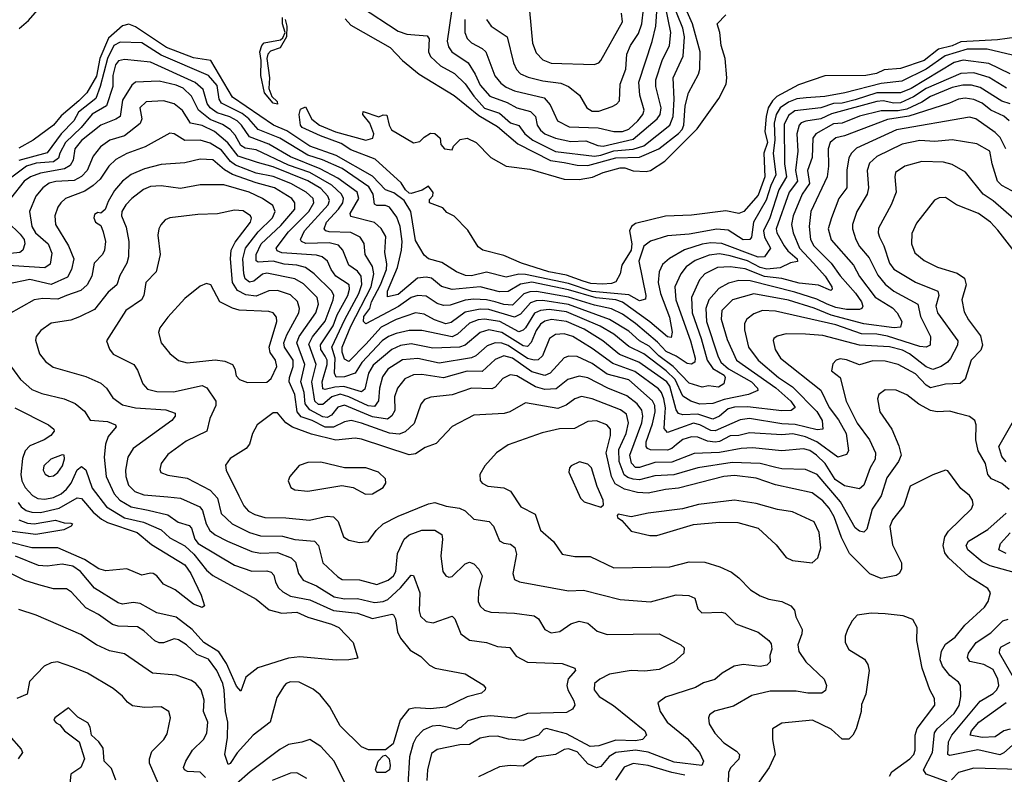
# Model space of a CAD drawing. Extents: x 1308313 to 1441400, y 959662 to 1036319.
# Tile 616 of 656: x 1396218 to 1400787, y 997364 to 1000864. Entities that reach past the tile are written whole.
import ezdxf

# ---------------------------------------------------------------- set-up
doc = ezdxf.new("R2010")
doc.units = 0

msp = doc.modelspace()

# ---------------------------------------------------------------- linework, layer by layer
at = {"layer": '0CON10XD'}
for points in [[(1397728.1, 1000868.1), (1397755, 1000838.7), (1397937.1, 1000735), (1397994.7, 1000674.7), (1398071.4, 1000611.4), (1398235, 1000513.2), (1398349.5, 1000419.5), (1398435, 1000369.3), (1398529, 1000289), (1398681.1, 1000211.1), (1398745, 1000202.2), (1398805, 1000189.2), (1398855, 1000187.7), (1398984, 1000224), (1399095, 1000227.4), (1399184.1, 1000265.9), (1399275, 1000337), (1399292, 1000355), (1399300.5, 1000375), (1399305.7, 1000464.3), (1399321.7, 1000525), (1399367.6, 1000612.4), (1399373.8, 1000635), (1399375.8, 1000715), (1399339.6, 1000845), (1399308.8, 1000915)], [(1397800.3, 1000925), (1397975, 1000811.2), (1398015, 1000797.6), (1398109.5, 1000789.5), (1398117.8, 1000775), (1398115.8, 1000715), (1398123.8, 1000693.8), (1398170.4, 1000650.4), (1398235.5, 1000615.5), (1398285, 1000567.1), (1398325, 1000509.1), (1398375, 1000454.5), (1398445, 1000430.7), (1398495, 1000386), (1398535, 1000374.3), (1398562.3, 1000335), (1398599.3, 1000305), (1398705, 1000252.3), (1398885, 1000231.8), (1398915, 1000235.4), (1398975, 1000255.9), (1399065.6, 1000264.4), (1399115, 1000279.6), (1399234.4, 1000375.6), (1399251, 1000415), (1399255.4, 1000495), (1399251, 1000595), (1399296.2, 1000695), (1399302.7, 1000785), (1399295.9, 1000825), (1399242.4, 1000955)], [(1398221.7, 1000901.7), (1398201.9, 1000765), (1398208.6, 1000738.6), (1398224.2, 1000715), (1398299.7, 1000665), (1398332.5, 1000612.5), (1398355, 1000560.3), (1398399.1, 1000509.1), (1398480.2, 1000480.2), (1398525, 1000456.3), (1398589.2, 1000439.2), (1398611, 1000415), (1398619.6, 1000375), (1398635, 1000351.8), (1398655.4, 1000335.4), (1398705, 1000314.2), (1398775, 1000299.2), (1398845, 1000301.8), (1398900.9, 1000280.9), (1398925, 1000278), (1399065, 1000310.3), (1399176.6, 1000405), (1399190.7, 1000425), (1399195.2, 1000455), (1399170.6, 1000555), (1399170.6, 1000585), (1399199.8, 1000675), (1399234, 1000745), (1399240, 1000805), (1399214.7, 1000925)], [(1398284.4, 1000865), (1398283.9, 1000805), (1398295, 1000777.9), (1398315, 1000757.2), (1398365, 1000731.2), (1398381.2, 1000715), (1398423.5, 1000603.5), (1398450.1, 1000570.1), (1398475, 1000551.6), (1398515, 1000534.8), (1398651.4, 1000501.4), (1398680, 1000470), (1398713.9, 1000395), (1398767.8, 1000367.8), (1398903, 1000363), (1398975, 1000346.3), (1399015, 1000345.5), (1399045, 1000356.2), (1399085.9, 1000395), (1399110.2, 1000425), (1399115.3, 1000445), (1399095.2, 1000515), (1399091, 1000575), (1399153.4, 1000763.4), (1399170.8, 1000835), (1399176.3, 1000923.7)], [(1398384.7, 1000865), (1398405.4, 1000835), (1398480, 1000785), (1398508.9, 1000665), (1398523, 1000633), (1398542.8, 1000612.8), (1398577.1, 1000597.1), (1398645, 1000580.4), (1398729.3, 1000569.3), (1398764.4, 1000555), (1398816.4, 1000515), (1398850, 1000455), (1398875, 1000439.7), (1398905, 1000440.7), (1398968.1, 1000461.9), (1398988.3, 1000471.8), (1399001.6, 1000488.4), (1399004.2, 1000565), (1399031, 1000635), (1399035.2, 1000705), (1399052.4, 1000745), (1399090.2, 1000799.8), (1399104.8, 1000845), (1399113.2, 1000913.2)], [(1396215.8, 1000824.2), (1396259.7, 1000860.3), (1396301.3, 1000908.7)], [(1397415, 1000472.9), (1397395, 1000477.1), (1397353.8, 1000525), (1397337.7, 1000605), (1397339.4, 1000675), (1397332.5, 1000715), (1397341.2, 1000745), (1397352.5, 1000757.5), (1397428.5, 1000771.5), (1397439.6, 1000780.4), (1397450, 1000805), (1397437.1, 1000845), (1397438, 1000875)], [(1400889.7, 1000789.7), (1400755, 1000771.2), (1400585, 1000761.8), (1400545, 1000742.9), (1400482.1, 1000727.9), (1400414.7, 1000675), (1400305, 1000638.3), (1400228.9, 1000631.1), (1400194.2, 1000615), (1400145, 1000605.7), (1399955, 1000603.5), (1399831.8, 1000561.8), (1399732.2, 1000507.8), (1399711.5, 1000488.5), (1399691.6, 1000455), (1399681.8, 1000415), (1399676.2, 1000345), (1399687.7, 1000295), (1399671.8, 1000245), (1399676, 1000135), (1399645, 1000049.8), (1399579.2, 999975), (1399555, 999965.3), (1399495, 999977.3), (1399335, 999956.9), (1399215, 999953.4), (1399075, 999919.7), (1399057.6, 999905), (1399048.1, 999885), (1399058.6, 999825), (1399056.1, 999795), (1399012.5, 999725), (1399004.3, 999685), (1398985, 999648), (1398965, 999640), (1398922.9, 999637.1), (1398868.8, 999641.2), (1398832.2, 999652.2), (1398755, 999678.6), (1398673.5, 999695), (1398546.9, 999735), (1398465, 999770), (1398366.7, 999795), (1398345, 999811.2), (1398297.5, 999887.5), (1398235, 999953.3), (1398200, 999970), (1398181.2, 999991.2), (1398120, 1000015), (1398119.5, 1000030.5), (1398135, 1000047.5), (1398137.3, 1000062.7), (1398115, 1000092.5), (1398085.7, 1000074.3), (1398035, 1000057.6), (1398025, 1000060), (1398007.9, 1000075), (1397987.9, 1000107.9), (1397867.1, 1000217.1), (1397755, 1000261.4), (1397709.8, 1000289.8), (1397614.4, 1000325), (1397528.6, 1000365), (1397520.9, 1000375), (1397515.6, 1000424.4), (1397521.2, 1000448.8), (1397545, 1000460), (1397573.2, 1000403.2), (1397610, 1000375), (1397684, 1000344), (1397825, 1000305.7), (1397856.7, 1000315), (1397861.2, 1000335), (1397843.3, 1000385), (1397811.2, 1000425), (1397811.7, 1000438.3), (1397885, 1000413.3), (1397905, 1000422.5), (1397921.7, 1000421.7), (1397932.5, 1000375), (1397944.1, 1000354.1), (1398045, 1000292.5), (1398075, 1000300), (1398095, 1000320), (1398125, 1000337.5), (1398145, 1000336.7), (1398170, 1000315), (1398172.5, 1000285), (1398190, 1000265), (1398225, 1000260), (1398231.7, 1000278.3), (1398261.7, 1000308.3), (1398295, 1000314.3), (1398335.8, 1000295), (1398404.4, 1000224.4), (1398475.5, 1000185.5), (1398585, 1000171.5), (1398744.3, 1000124.3), (1398815, 1000122.8), (1398876, 1000134), (1398925.3, 1000155.3), (1399005, 1000177.4), (1399026.8, 1000176.8), (1399065, 1000163.8), (1399125, 1000159.6), (1399144.8, 1000165.2), (1399211.1, 1000208.9), (1399361.3, 1000358.7), (1399461.7, 1000498.3), (1399496.8, 1000565), (1399500, 1000595), (1399491.6, 1000685), (1399473.2, 1000745), (1399466.5, 1000805), (1399454.6, 1000845), (1399495, 1000887.6)], [(1398583.5, 1000905), (1398597.2, 1000755), (1398615, 1000710.6), (1398645, 1000677.9), (1398685, 1000662.4), (1398883.6, 1000656.4), (1398905, 1000664.5), (1398915, 1000675.7), (1399015.9, 1000855), (1399010.8, 1000895)], [(1399045, 999588.1), (1398875, 999604), (1398765, 999640.1), (1398565, 999683), (1398535, 999684.6), (1398475, 999669.4), (1398385, 999693.2), (1398315, 999676.6), (1398287, 999677), (1398245.6, 999695), (1398177.8, 999737.8), (1398115.3, 999755.3), (1398095, 999772.5), (1398055, 999840.5), (1398033.2, 999975), (1398001.8, 1000025), (1397955, 1000061.3), (1397915.9, 1000075.9), (1397855, 1000139.2), (1397687.3, 1000235), (1397565, 1000277), (1397458.1, 1000348.1), (1397395.8, 1000375), (1397206.1, 1000505), (1397105.4, 1000675.4), (1397025, 1000688.1), (1396898.7, 1000735), (1396755, 1000831.6), (1396725, 1000843.8), (1396695, 1000836.5), (1396630.8, 1000779.2), (1396590.3, 1000685), (1396575, 1000602.5), (1396530.1, 1000525), (1396492.1, 1000487.9), (1396410.8, 1000419.2), (1396374.6, 1000375), (1396280, 1000305), (1396215, 1000268.4)], [(1397450.8, 1000865), (1397458.2, 1000835), (1397456.2, 1000785), (1397426.3, 1000733.7), (1397382, 1000718), (1397370.3, 1000705), (1397364.6, 1000685), (1397377.7, 1000595), (1397374.5, 1000544.5), (1397388.9, 1000508.9), (1397412.5, 1000485), (1397415, 1000472.9)], [(1400815, 1000613.3), (1400715, 1000660.6), (1400596.3, 1000676.3), (1400554.9, 1000665.1), (1400355, 1000545.8), (1400305, 1000525.1), (1400195, 1000525.1), (1400095, 1000492.4), (1400035, 1000477.8), (1399995, 1000475.1), (1399935, 1000455.1), (1399815, 1000442.2), (1399785, 1000420.6), (1399765, 1000378.1), (1399767.9, 1000195), (1399777.1, 1000135), (1399740.4, 1000075), (1399699.2, 999945), (1399669.9, 999885), (1399674.9, 999855), (1399702.5, 999805), (1399675.1, 999764.9), (1399645, 999762.9), (1399476.7, 999826.7), (1399425, 999829.3), (1399385, 999823.7), (1399303.1, 999796.9), (1399233.4, 999756.6), (1399201.5, 999728.5), (1399185, 999694), (1399180.2, 999645), (1399191.3, 999595), (1399234.1, 999485), (1399245.3, 999414.7), (1399240.5, 999389.5), (1399225, 999393.7), (1399142.2, 999462.2), (1399015, 999553.8), (1398984.2, 999564.2), (1398893.6, 999573.6), (1398765, 999610.7), (1398595, 999646.3), (1398542.5, 999637.5), (1398485, 999602.8), (1398445, 999601.5), (1398355, 999624.6), (1398225, 999612.6), (1398175, 999627), (1398129.6, 999665), (1398105, 999670.6), (1398064.7, 999665), (1397975, 999589.3), (1397925, 999579.5), (1397924.8, 999605), (1397971.3, 999715), (1397989.3, 999795), (1397993.2, 999835), (1397983, 999905), (1397969, 999949), (1397935, 999994.6), (1397915, 1000002.9), (1397875, 1000002.4), (1397865, 1000008.2), (1397859.1, 1000055), (1397838.9, 1000088.9), (1397715, 1000173.6), (1397623.6, 1000213.6), (1397555, 1000235.7), (1397425, 1000315.1), (1397325, 1000355.8), (1397281.9, 1000405), (1397249.8, 1000429.8), (1397155, 1000477.5), (1397143.9, 1000495), (1397135, 1000559.7), (1397095, 1000604.8), (1396875, 1000699.2), (1396785, 1000757.7), (1396685, 1000760.4), (1396655, 1000745.2), (1396625.3, 1000685), (1396591.3, 1000555), (1396571.9, 1000498.1), (1396491.4, 1000435), (1396469.9, 1000395), (1396411.2, 1000335), (1396345, 1000246.7), (1396215, 1000211.2)], [(1400825, 1000699.7), (1400707.1, 1000727.1), (1400615, 1000727), (1400513, 1000697), (1400425, 1000635.6), (1400311.4, 1000578.6), (1400215, 1000568.6), (1400046.7, 1000525), (1399955, 1000508.2), (1399867.9, 1000502.1), (1399825, 1000497.4), (1399785, 1000482.4), (1399747.4, 1000455), (1399728.4, 1000425), (1399719.4, 1000385), (1399722.4, 1000305), (1399714.7, 1000245), (1399727, 1000145), (1399703.3, 1000095), (1399682.6, 1000027.4), (1399623.3, 999925), (1399613.8, 999856.2), (1399606.4, 999845), (1399575, 999842.9), (1399505, 999888.4), (1399452.4, 999892.4), (1399325, 999870), (1399225, 999861.7), (1399145, 999836.6), (1399115, 999813.5), (1399091.9, 999745), (1399123.7, 999585), (1399122.2, 999567.8), (1399095, 999560.2), (1399045, 999588.1)], [(1400797.3, 1000547.3), (1400717, 1000597), (1400645, 1000618.3), (1400584.9, 1000615.1), (1400425, 1000546), (1400365, 1000507.2), (1400305, 1000479.2), (1400275, 1000477.6), (1400225, 1000487.4), (1400195.1, 1000484.9), (1399985, 1000427.1), (1399935, 1000404.6), (1399865.7, 1000394.3), (1399844, 1000386), (1399834.5, 1000375.5), (1399824.8, 1000335.2), (1399829.2, 1000255), (1399818.8, 1000165), (1399827.4, 1000115), (1399788.1, 1000065), (1399728.2, 999895), (1399731.4, 999875), (1399766, 999815), (1399782.7, 999792.7), (1399826.3, 999755), (1399827.9, 999742.1), (1399795, 999737.2), (1399746.8, 999713.2), (1399685, 999707.1), (1399655, 999714.5), (1399595, 999745.1), (1399515, 999769.2), (1399465, 999778.5), (1399417.7, 999772.3), (1399352.4, 999747.6), (1399311.5, 999718.5), (1399286.2, 999685), (1399258.9, 999625), (1399263.6, 999565), (1399331.3, 999375), (1399352, 999295), (1399351.5, 999275), (1399335, 999265.8), (1399315, 999270), (1399264.1, 999304.1), (1399217.9, 999325), (1399178.3, 999368.3), (1399075, 999455.7), (1399015, 999498.4), (1398965, 999522.7), (1398885, 999539.4), (1398765, 999577.3), (1398616.3, 999603.7), (1398585, 999602.6), (1398557.7, 999592.3), (1398505, 999540.3), (1398465, 999543.7), (1398425, 999556.3), (1398384.6, 999565.4), (1398325, 999568.6), (1398285, 999563.2), (1398215, 999539.8), (1398185, 999537.9), (1398155, 999547.4), (1398105, 999581.2), (1398065, 999585.2), (1398035, 999575.5), (1397976.6, 999533.4), (1397824, 999454), (1397814.3, 999464.3), (1397815, 999487.3), (1397843.3, 999525), (1397850.2, 999555), (1397892.9, 999635), (1397920.3, 999705), (1397922.5, 999732.5), (1397912.3, 999785), (1397917.9, 999857.9), (1397895.5, 999895.5), (1397864.2, 999924.2), (1397755, 999951.8), (1397751.6, 999965), (1397791.2, 1000035), (1397784.8, 1000065), (1397695, 1000129.4), (1397612, 1000172), (1397475, 1000228.2), (1397375, 1000287.1), (1397285, 1000320.5), (1397248.2, 1000375), (1397226.9, 1000395), (1397193.9, 1000413.9), (1397135, 1000432.4), (1397102.7, 1000455), (1397088.3, 1000475), (1397070.2, 1000540.2), (1397033.2, 1000573.2), (1396825, 1000666.8), (1396705, 1000680), (1396676.5, 1000673.5), (1396663, 1000655), (1396650.5, 1000605), (1396649.8, 1000555), (1396620.9, 1000465), (1396555, 1000426.2), (1396503.5, 1000365), (1396430.8, 1000295), (1396404.2, 1000245.8), (1396397.6, 1000222.4), (1396375.6, 1000204.4), (1396295, 1000199.5), (1396250.5, 1000185), (1396113.3, 1000085)], [(1400813.6, 1000473.6), (1400775, 1000486.9), (1400675, 1000550.5), (1400635, 1000561.2), (1400595, 1000561.1), (1400545, 1000549.6), (1400445, 1000507.8), (1400405, 1000481.4), (1400335, 1000449.7), (1400295, 1000442.3), (1400215, 1000441.9), (1400115, 1000416.2), (1400035, 1000384.9), (1399995, 1000381.1), (1399912.8, 1000335), (1399898.6, 1000315), (1399896.3, 1000225), (1399874.2, 1000165), (1399883.9, 1000105), (1399849.8, 1000055), (1399808, 999955), (1399799, 999915), (1399807.6, 999875), (1399837.4, 999805), (1399901.9, 999735), (1399955.1, 999675.1), (1399986.4, 999625), (1399988.5, 999615), (1399981.5, 999608.5), (1399925, 999633), (1399835, 999642), (1399755, 999664), (1399675, 999672.5), (1399585, 999708.5), (1399515, 999718.6), (1399455.8, 999714.2), (1399397.1, 999685), (1399372.8, 999657.2), (1399336.1, 999575), (1399338.8, 999505), (1399380.9, 999385), (1399407.8, 999285), (1399435, 999246.6), (1399486.8, 999215), (1399492.1, 999205), (1399485.3, 999175), (1399460.9, 999159.1), (1399415, 999165.2), (1399385, 999159.8), (1399325, 999178.7), (1399250, 999255), (1399183.8, 999305), (1399139.6, 999349.6), (1399094.8, 999375), (1399045, 999418.9), (1398955, 999473.2), (1398765, 999542.6), (1398645, 999561.3), (1398615, 999560.4), (1398588.7, 999551.3), (1398541.7, 999498.3), (1398515, 999484), (1398395, 999520.7), (1398355, 999521.9), (1398285, 999506.9), (1398219.7, 999460.3), (1398195, 999453.9), (1398142.6, 999472.6), (1398095, 999499.1), (1398055, 999504.3), (1397965, 999473.8), (1397895, 999437.7), (1397825, 999359.6), (1397745, 999279.3), (1397725, 999290), (1397715, 999321.4), (1397715.2, 999345.2), (1397755, 999443.2), (1397848.6, 999625), (1397861.4, 999685), (1397855, 999718.8), (1397820.8, 999775), (1397816, 999826), (1397797.7, 999855), (1397755, 999876.7), (1397655, 999880.7), (1397639.5, 999885), (1397631.1, 999895), (1397641.3, 999925), (1397697.3, 999985), (1397717.3, 1000015), (1397720.9, 1000035), (1397712.2, 1000055), (1397667.2, 1000097.2), (1397565, 1000155.8), (1397465, 1000189.9), (1397315, 1000261.1), (1397265, 1000268.9), (1397245, 1000280.5), (1397218.4, 1000328.4), (1397194.8, 1000355), (1397158.6, 1000378.6), (1397101.3, 1000401.3), (1397048.4, 1000445), (1397015, 1000509.1), (1396976.6, 1000546.6), (1396945, 1000561.4), (1396865, 1000578.5), (1396755, 1000575.3), (1396739, 1000561), (1396695, 1000490.4), (1396684.2, 1000415.8), (1396665, 1000402.3), (1396595, 1000375.6), (1396505, 1000303.6), (1396474, 1000265), (1396467, 1000213), (1396451.8, 1000188.2), (1396426.9, 1000173.1), (1396315, 1000153.1), (1396268.4, 1000135), (1396239.7, 1000115), (1396175.2, 1000034.8)], [(1397805.3, 999274.7), (1397775.3, 999224.7), (1397725, 999207.6), (1397686.4, 999206.4), (1397678.7, 999225), (1397682.5, 999295), (1397666.4, 999345), (1397726.4, 999473.6), (1397792.5, 999595), (1397806.6, 999636.6), (1397802.8, 999675), (1397785, 999697.4), (1397745, 999725.4), (1397718.4, 999795), (1397698.3, 999818.3), (1397655, 999829.9), (1397546.7, 999826.7), (1397526.2, 999835), (1397521.7, 999845), (1397539.1, 999885), (1397649, 1000005), (1397655.2, 1000025), (1397648.8, 1000045), (1397615, 1000081.5), (1397555, 1000116.6), (1397395, 1000181.1), (1397322, 1000202), (1397232, 1000232), (1397183.9, 1000293.9), (1397122.4, 1000345), (1397065, 1000373.3), (1397010.4, 1000385), (1396973.9, 1000443.9), (1396935, 1000474.1), (1396885, 1000487.6), (1396805, 1000483.8), (1396776.2, 1000455), (1396784.7, 1000405), (1396777.3, 1000382.7), (1396704.1, 1000325.9), (1396636.7, 1000305), (1396593.8, 1000275), (1396558.4, 1000231.6), (1396530.8, 1000165), (1396505, 1000136.5), (1396471.4, 1000118.6), (1396385.5, 1000114.5), (1396355, 1000106.7), (1396325.3, 1000085), (1396292.4, 1000045), (1396264.1, 999975), (1396275.2, 999905), (1396291, 999875), (1396350, 999825), (1396368, 999782), (1396359.1, 999730.9), (1396335, 999713.2), (1396115, 999727.1)], [(1400809.3, 1000395), (1400785, 1000416.3), (1400724.4, 1000444.4), (1400685, 1000477), (1400645, 1000493.8), (1400605, 1000499.8), (1400575, 1000495.2), (1400533.3, 1000476.7), (1400343.6, 1000416.4), (1400245, 1000401.2), (1400045, 1000325.5), (1400005, 1000316.5), (1399979.7, 1000295), (1399970.4, 1000265), (1399972, 1000185), (1399965.2, 1000134.8), (1399890, 999975), (1399881.3, 999905), (1399888.3, 999845), (1399903.3, 999815), (1399984.2, 999734.2), (1400025, 999675.9), (1400096.1, 999596.1), (1400124.8, 999555), (1400130.8, 999535), (1400125.6, 999524.4), (1400115, 999520.5), (1400055, 999519.4), (1400005, 999528.7), (1399965.4, 999545.4), (1399917.4, 999567.4), (1399815, 999600), (1399607.5, 999652.5), (1399555, 999654.8), (1399507.6, 999642.4), (1399462.5, 999617.5), (1399416.6, 999565), (1399402.7, 999525), (1399405.7, 999465), (1399457.5, 999305), (1399472.4, 999275), (1399507.2, 999245), (1399613.9, 999185), (1399642.2, 999155), (1399643.5, 999145), (1399600.8, 999125), (1399487, 999103), (1399435, 999083.7), (1399375, 999081), (1399331.8, 999095), (1399295, 999117.7), (1399260, 999195), (1399218.6, 999235), (1399115, 999314.1), (1399045, 999347.7), (1398975.6, 999405.6), (1398912.5, 999442.5), (1398755, 999508.6), (1398675, 999519.8), (1398635, 999516.1), (1398607.3, 999502.7), (1398565, 999434.8), (1398555, 999423.8), (1398535, 999416), (1398445.8, 999465), (1398375, 999475.1), (1398345, 999471.6), (1398305, 999457), (1398250.3, 999405), (1398225, 999393.8), (1398085, 999422.3), (1398025, 999423.3), (1397965, 999409.1), (1397929.2, 999395), (1397900.8, 999375), (1397805.3, 999274.7)], [(1400793.9, 1000265), (1400768.5, 1000318.5), (1400745, 1000341.6), (1400655.4, 1000405), (1400625, 1000412.7), (1400286.7, 1000353.3), (1400102, 1000268), (1400077.3, 1000245), (1400066.1, 1000223.9), (1400056.9, 1000166.9), (1400056.2, 1000083.8), (1400019.4, 1000035), (1399985.5, 999944.5), (1399970.3, 999895), (1399983.2, 999843.2), (1400086.8, 999725), (1400115, 999672.5), (1400187.2, 999577.2), (1400267.7, 999527.7), (1400290, 999505), (1400312, 999465), (1400305, 999437.8), (1400275.5, 999434.5), (1400135, 999453.3), (1399983.9, 999493.9), (1399905, 999525.6), (1399785, 999562.6), (1399625, 999592.4), (1399525.6, 999565), (1399476.7, 999515), (1399473.1, 999475), (1399501, 999381), (1399545, 999284.3), (1399726.5, 999156.5), (1399796.5, 999095), (1399816, 999065), (1399797.9, 999052.1), (1399755, 999049.4), (1399595, 999068.8), (1399535, 999067.4), (1399505, 999058.8), (1399465.1, 999024.9), (1399435, 999011.6), (1399365, 999035.1), (1399295, 999030.6), (1399275, 999038.2), (1399264.4, 999054.4), (1399235.3, 999165), (1399220.6, 999185), (1399090.5, 999275), (1399001.9, 999311.9), (1398923.8, 999375), (1398838.1, 999428.1), (1398755, 999463.9), (1398685.7, 999474.3), (1398654.6, 999465.3), (1398635, 999451.9), (1398615, 999422.7), (1398592.3, 999367.7), (1398575, 999347.9), (1398555, 999351.2), (1398455, 999412.6), (1398395, 999425.4), (1398355, 999414), (1398285.9, 999355), (1398259.2, 999345), (1398135, 999341), (1398035, 999360), (1397985, 999352.5), (1397945, 999334), (1397857.8, 999262.2), (1397837.1, 999225), (1397819.5, 999150.5), (1397805, 999138.4), (1397722.9, 999162.9), (1397680.1, 999159.9), (1397635, 999148.3), (1397625, 999152.2), (1397621.2, 999185), (1397645.3, 999265.3), (1397644.4, 999285), (1397635, 999303.9), (1397615, 999334.7), (1397614.5, 999355.5), (1397672.4, 999445), (1397691.6, 999495), (1397740.6, 999585), (1397748.8, 999615), (1397746.5, 999635), (1397685.4, 999675.4), (1397663.9, 999705), (1397645.8, 999745), (1397622.1, 999765), (1397595, 999772.8), (1397435, 999782.2), (1397412.6, 999792.6), (1397408.6, 999805), (1397465, 999879.8), (1397560.2, 999975), (1397583.7, 1000015), (1397579.4, 1000035), (1397547.2, 1000065), (1397475.9, 1000105), (1397395, 1000137.5), (1397315, 1000152.1), (1397218.9, 1000188.9), (1397196, 1000206), (1397155, 1000259.7), (1397101.4, 1000291.4), (1397055, 1000305.6), (1396985, 1000303.3), (1396935, 1000335.4), (1396915, 1000338.8), (1396800.5, 1000275), (1396716.1, 1000243.9), (1396665, 1000216.5), (1396631.8, 1000185), (1396591.7, 1000125), (1396558.9, 1000095), (1396520.4, 1000069.6), (1396431.5, 1000035), (1396408.5, 1000015), (1396395.7, 999994.3), (1396382, 999955), (1396384.7, 999915), (1396444.3, 999815), (1396468.8, 999755), (1396458.6, 999705), (1396439.3, 999670.7), (1396365, 999635.5), (1396265, 999658.7), (1396162.2, 999637.8)], [(1400845, 1000058.2), (1400774.9, 1000094.9), (1400755.2, 1000115), (1400730.2, 1000195), (1400720.7, 1000255), (1400659, 1000289), (1400545, 1000306.8), (1400465, 1000300), (1400395, 1000304.3), (1400312.5, 1000287.5), (1400195, 1000229.3), (1400161.2, 1000198.8), (1400150.3, 1000165), (1400157.4, 1000085), (1400151, 1000055), (1400103.4, 999975), (1400082.2, 999915), (1400082.2, 999895), (1400098.8, 999845), (1400115, 999811.8), (1400159.6, 999759.6), (1400199.5, 999679.5), (1400235, 999636.9), (1400275, 999604.8), (1400385.1, 999545.1), (1400398.2, 999488.2), (1400444.1, 999395), (1400443.3, 999355), (1400424.7, 999345.3), (1400395, 999347.8), (1400245, 999396.4), (1400195, 999405.3), (1400125, 999407.9), (1400005, 999448.3), (1399725, 999512.7), (1399664.5, 999515.5), (1399625, 999499.7), (1399592.1, 999475), (1399581.8, 999455), (1399580.8, 999425), (1399600, 999345), (1399644.7, 999285), (1399739.5, 999205), (1399805, 999161), (1399917.4, 999047.4), (1399941.6, 999005), (1399945.8, 998964.2), (1399918.6, 998961.4), (1399816.6, 998986.6), (1399755, 998990.2), (1399605, 999013.9), (1399561.9, 999008.1), (1399445, 998956.6), (1399425, 998959), (1399375, 998985.6), (1399345, 998992.3), (1399225, 998950), (1399208.7, 998968.7), (1399211.2, 999021.2), (1399214.3, 999064.3), (1399207.1, 999105), (1399196.3, 999135), (1399181.7, 999151.7), (1399072.4, 999232.4), (1398970.1, 999270.1), (1398875, 999339.5), (1398785, 999394), (1398745, 999406.8), (1398705, 999404.2), (1398676.1, 999385), (1398643.9, 999305), (1398623.9, 999286.1), (1398605, 999284.6), (1398575, 999292.7), (1398485, 999352.6), (1398455, 999363.6), (1398425, 999365.5), (1398387.9, 999352.1), (1398335, 999305.2), (1398314.1, 999295.9), (1398165, 999271.8), (1398065, 999292.3), (1397995, 999286.1), (1397927.1, 999242.9), (1397902.2, 999207.8), (1397888.5, 999155), (1397883.2, 999096.8), (1397865, 999070), (1397835, 999073.8), (1397745, 999115.5), (1397705, 999127.7), (1397666.5, 999115), (1397625, 999078.8), (1397605, 999080), (1397587.6, 999095), (1397573.4, 999185), (1397593.9, 999265), (1397560.6, 999359.4), (1397577.3, 999392.7), (1397635, 999465.3), (1397673.5, 999565), (1397675.5, 999585.5), (1397666.7, 999605), (1397585, 999686.2), (1397545, 999714.8), (1397505, 999726), (1397445, 999730.4), (1397395, 999744.4), (1397325, 999740.2), (1397315.3, 999745.3), (1397315.6, 999775), (1397339, 999825), (1397429.9, 999910.1), (1397494.3, 999985), (1397495.7, 1000015), (1397481.4, 1000035), (1397401.2, 1000085), (1397315, 1000107.1), (1397205, 1000147), (1397168.4, 1000168.4), (1397115, 1000213.9), (1397055, 1000218.1), (1396985, 1000199.7), (1396875, 1000192.4), (1396796.8, 1000173.2), (1396735, 1000146.5), (1396695, 1000114.7), (1396658.6, 1000071.4), (1396628.6, 1000021.4), (1396615, 999983.3), (1396595, 999967.5), (1396580.7, 999969.3), (1396565, 999960), (1396562.5, 999945), (1396570, 999925), (1396595, 999910), (1396605, 999880), (1396616.1, 999835), (1396612.5, 999795), (1396602.5, 999775), (1396564.1, 999735), (1396552.4, 999675), (1396531.8, 999635), (1396502.5, 999607.5), (1396435, 999584.2), (1396395, 999568.3), (1396325, 999571), (1396285, 999564.7), (1396165, 999497.5)], [(1400831.3, 999941.3), (1400735, 1000024.8), (1400688.7, 1000055), (1400606.8, 1000156.8), (1400545, 1000192.5), (1400505, 1000202.8), (1400405, 1000205.9), (1400325, 1000185.4), (1400282.1, 1000155), (1400278.8, 1000135), (1400285.3, 1000064.7), (1400262.1, 1000005), (1400203.4, 999896.6), (1400201.6, 999875), (1400207.8, 999855), (1400228.6, 999815), (1400254.3, 999735), (1400275, 999707.6), (1400375, 999646.8), (1400478, 999605), (1400482.9, 999585), (1400469.7, 999535), (1400477.1, 999505), (1400571.8, 999375), (1400569.5, 999355), (1400538, 999292), (1400523.9, 999275), (1400493.4, 999255), (1400455, 999241.7), (1400425, 999253.9), (1400347, 999315), (1400315, 999330.9), (1400255, 999346.1), (1400115, 999354.8), (1399945, 999398.9), (1399864.4, 999405.6), (1399775, 999406.9), (1399733.3, 999396.7), (1399717.5, 999385), (1399714.5, 999375.5), (1399723.1, 999335), (1399748.2, 999295), (1399935.2, 999145.2), (1399974.8, 999065), (1400018.4, 999008.4), (1400053.8, 998945), (1400063.8, 998865), (1400055, 998846.9), (1400015, 998834.5), (1399916.6, 998906.6), (1399865, 998929), (1399806.4, 998943.6), (1399755, 998938.6), (1399605, 998948.6), (1399555, 998935.5), (1399515, 998933.2), (1399465, 998907.8), (1399445, 998904.4), (1399409.6, 998909.6), (1399365, 998927.5), (1399335, 998929.2), (1399295, 998916.6), (1399265.6, 998894.4), (1399245, 998875.2), (1399225, 998867.2), (1399145, 998868.8), (1399130.9, 998875), (1399124.8, 998884.8), (1399125.7, 998905.7), (1399155, 998989.6), (1399166.6, 999045), (1399164.9, 999074.9), (1399155, 999096.2), (1399045, 999193.1), (1398945, 999219.5), (1398875, 999269.5), (1398805, 999301.3), (1398766.8, 999303.2), (1398745, 999295.3), (1398679.5, 999225), (1398655, 999214.5), (1398595, 999231.3), (1398505, 999293.8), (1398465.2, 999304.8), (1398425, 999288.3), (1398365, 999232.8), (1398295, 999234.1), (1398185, 999203.3), (1398085, 999218.8), (1398045, 999217.2), (1398005, 999198.1), (1397970.8, 999155), (1397958.1, 999115), (1397959.2, 999050.8), (1397945, 999027.5), (1397925, 999011.7), (1397855, 999021.8), (1397725, 999076.9), (1397695, 999067.1), (1397665, 999029.3), (1397645, 999018.4), (1397625, 999021.7), (1397564.5, 999054.5), (1397542.9, 999082.9), (1397539, 999135), (1397522.1, 999185), (1397542.1, 999265), (1397503.5, 999365), (1397514.5, 999395), (1397593, 999505), (1397604.1, 999545), (1397598, 999575), (1397535, 999639.8), (1397495, 999661.9), (1397365, 999688.8), (1397345, 999683.7), (1397305, 999651.3), (1397285, 999647.3), (1397265, 999662.9), (1397259, 999685)], [(1397259, 999685), (1397253.3, 999755), (1397265.7, 999805), (1397325, 999881), (1397391.6, 999945), (1397404.3, 999975), (1397393.1, 1000003.1), (1397344.6, 1000035), (1397282.3, 1000065), (1397165, 1000098.5), (1397055, 1000098), (1396965, 1000081.6), (1396874.2, 1000094.2), (1396825, 1000090), (1396793.4, 1000076.6), (1396739.2, 1000035), (1396710, 1000005), (1396692.9, 999975), (1396690.5, 999955), (1396712.4, 999902.4), (1396724.7, 999835.3), (1396723.4, 999765), (1396715.3, 999735), (1396682.2, 999677.8), (1396668.9, 999635), (1396629, 999601), (1396565, 999520.4), (1396495.6, 999485.6), (1396455, 999470.9), (1396365, 999457.1), (1396316.8, 999423.2), (1396294.6, 999395.4), (1396291.7, 999378.3), (1396310, 999315), (1396338.1, 999278.1), (1396372.8, 999252.8), (1396525, 999208.7), (1396595, 999177.7), (1396620.9, 999155), (1396650.5, 999110.5), (1396695, 999077.2), (1396755, 999063.7), (1396896.7, 999055), (1396938.9, 999038.9), (1396940, 999025), (1396924.5, 999005), (1396745, 998874.6), (1396720.3, 998835), (1396709.7, 998775), (1396711.1, 998745), (1396723.8, 998705), (1396752.5, 998675), (1396795, 998660.4), (1396905, 998650.7), (1396964.8, 998644.8), (1397054.1, 998604.1), (1397067, 998587), (1397083.1, 998525), (1397101.2, 998495), (1397125, 998474.8), (1397181.8, 998445), (1397295, 998396.8), (1397335, 998389.6), (1397415, 998392.7), (1397478.2, 998368.2), (1397498.5, 998348.5), (1397512.5, 998295), (1397533.8, 998265), (1397595, 998237.4), (1397677.3, 998187.3), (1397725, 998178.5), (1397785, 998180), (1397865, 998161.4), (1397905, 998165.2), (1397926.1, 998175), (1397985, 998228.4), (1398035, 998288.1), (1398045, 998285.8), (1398074.8, 998205), (1398072.6, 998122.6), (1398077.9, 998097.9), (1398105, 998072.1), (1398136.3, 998066.3), (1398225, 998098.1), (1398237.3, 998085), (1398264.5, 998015), (1398305, 997985.4), (1398385, 997974.5), (1398435, 997956.2), (1398492.7, 997952.7), (1398521.6, 997911.6), (1398575, 997883.5), (1398735, 997877.8), (1398795, 997856), (1398797.5, 997845), (1398763.3, 997806.7), (1398757.5, 997775), (1398761.2, 997755), (1398788.9, 997705), (1398793.6, 997685), (1398783.8, 997666.2), (1398755, 997651.1), (1398575, 997646.4), (1398515.9, 997624.1), (1398405, 997634.4), (1398360.1, 997629.9), (1398297.7, 997612.3), (1398265, 997581.6), (1398245, 997572.6), (1398165, 997590.2), (1398132.2, 997587.7), (1398090.9, 997569.1), (1398058.5, 997535), (1398043.9, 997506.1), (1398027.4, 997445), (1398019.5, 997315)], [(1400897.1, 999707.1), (1400757.8, 999887.8), (1400722.3, 999925), (1400667.5, 999965), (1400565.8, 1000005.8), (1400515, 1000038.9), (1400485, 1000037.5), (1400463.2, 1000026.8), (1400379.7, 999920.3), (1400357.7, 999872.3), (1400356.9, 999825), (1400372.5, 999782.5), (1400415, 999747.7), (1400476.8, 999716.8), (1400569.1, 999689.1), (1400602.9, 999665), (1400610.4, 999635), (1400590.7, 999565), (1400601.3, 999508.7), (1400621.4, 999471.4), (1400677.4, 999397.4), (1400686.7, 999355), (1400678.4, 999331.6), (1400632.7, 999285), (1400605, 999197.1), (1400582.5, 999177.5), (1400515, 999174.2), (1400445, 999156.9), (1400425, 999169.4), (1400375, 999221.6), (1400295, 999265.2), (1400235, 999280.9), (1400177.8, 999282.2), (1400115, 999263.7), (1400055, 999286.5), (1400025, 999291.1), (1400007.5, 999285), (1399992, 999268), (1399985.5, 999235), (1400025.5, 999205), (1400053.6, 999095), (1400105, 998993.1), (1400161.7, 998915), (1400188.9, 998855), (1400187.9, 998825), (1400164.8, 998785.2), (1400146, 998734)], [(1400146, 998734), (1400134.8, 998705.2), (1400115, 998687.7), (1400045, 998702.4), (1400001.5, 998731.5), (1399955.2, 998805), (1399915.8, 998845), (1399885, 998865.2), (1399855, 998873), (1399755, 998864.8), (1399618.3, 998878.3), (1399565.6, 998875.6), (1399465, 998856.5), (1399348.7, 998851.3), (1399245, 998811.9), (1399165, 998810.5), (1399095, 998787.6), (1399075, 998787.8), (1399057.1, 998807.1), (1399049.2, 998845), (1399105.9, 998995), (1399110.1, 999025), (1399105, 999052.5), (1399083.1, 999083.1), (1399035, 999119.6), (1398947.7, 999155), (1398855, 999202.4), (1398815, 999210.2), (1398762.2, 999195), (1398707.5, 999152.5), (1398655, 999149.2), (1398611.5, 999161.5), (1398525, 999212.6), (1398493.8, 999216.2), (1398459.4, 999200.6), (1398425, 999159.6), (1398408.6, 999151.4), (1398315, 999154.8), (1398225, 999124.7), (1398126.6, 999113.4), (1398097.4, 999102.6), (1398079.9, 999080.1), (1398048.8, 998991.2), (1398007.5, 998952.5), (1397978.8, 998941.2), (1397935, 998946.6), (1397805, 998993.2), (1397755.6, 999004.4), (1397725, 998999.2), (1397675, 998974.4), (1397635, 998973.5), (1397575, 999005.4), (1397525, 999021.9), (1397506, 999045), (1397495.1, 999125.1), (1397468.8, 999185), (1397469.9, 999205), (1397487.4, 999255), (1397487.1, 999285), (1397446.9, 999345), (1397443.4, 999365), (1397457.2, 999402.8), (1397513.9, 999505), (1397517.2, 999525), (1397507.3, 999557.3), (1397475, 999588.7), (1397415, 999608), (1397375, 999607), (1397315, 999582.2), (1397268.1, 999588.1), (1397228.8, 999608.8), (1397206.4, 999645), (1397197, 999755), (1397199.3, 999795), (1397217.9, 999832.1), (1397290, 999925), (1397293.8, 999943.8), (1397288.5, 999955), (1397255, 999977.1), (1397215, 999980.5), (1397136.7, 999963.3), (1397045, 999960.4), (1396915.4, 999944.6), (1396893.9, 999936.1), (1396873.3, 999913.3), (1396863.3, 999895), (1396859.4, 999865), (1396870, 999775), (1396850.9, 999695), (1396803.1, 999645), (1396793.9, 999585), (1396783.8, 999565), (1396711.5, 999515), (1396620.6, 999375), (1396635.4, 999335.4), (1396652.6, 999312.6), (1396748.1, 999265), (1396765, 999238), (1396789.1, 999175), (1396810.9, 999150.9), (1396855, 999139.7), (1396931.5, 999138.5), (1397065, 999167.5), (1397086.7, 999156.7), (1397129.1, 999095), (1397129.1, 999075), (1397100.5, 999015), (1397086.5, 998955), (1396990.8, 998909.1), (1396905, 998847.5), (1396874.5, 998805), (1396868.1, 998778.1), (1396873.6, 998763.6), (1396905, 998751.8), (1396995, 998737.6), (1397101.7, 998681.7), (1397136.7, 998645), (1397153.5, 998573.5), (1397204.6, 998525), (1397284.8, 998484.8), (1397335, 998470), (1397437.9, 998467.9), (1397495, 998452.5), (1397585.6, 998445), (1397604.7, 998425), (1397625, 998344.5), (1397695, 998279.5), (1397715, 998267.7), (1397795.2, 998265.2), (1397875, 998244.7), (1397927.7, 998265), (1397952.4, 998285), (1397963.5, 998305), (1397971.8, 998388.2), (1398001.8, 998455), (1398024.8, 998475.2), (1398085, 998497.1), (1398145, 998496), (1398176.6, 998476.6), (1398179.6, 998455), (1398172.2, 998375), (1398181.1, 998305), (1398195, 998284.2), (1398208.8, 998278.8), (1398225, 998281.9), (1398285, 998339.4), (1398305, 998348.1), (1398325, 998339.4), (1398348.9, 998315), (1398363.6, 998285), (1398347.4, 998215), (1398345.3, 998165), (1398355, 998143.1), (1398375, 998124.6), (1398405, 998115.4), (1398515, 998112), (1398605, 998098.5), (1398625.3, 998085.3), (1398655.7, 998035), (1398685, 998020.5), (1398725, 998025.5), (1398775, 998061.5), (1398815, 998074.6), (1398854.2, 998064.2), (1398897.1, 998027.1), (1398945, 998011.9), (1399185, 998015.6), (1399286.2, 997965), (1399301.2, 997951.2), (1399300, 997925), (1399254, 997884), (1399185, 997850.4), (1399117.6, 997842.4), (1399055, 997845.7), (1398955, 997828), (1398909.6, 997805), (1398885.5, 997785), (1398884.4, 997755), (1398906.4, 997725), (1398973.3, 997683.3), (1399119.1, 997565), (1399127.5, 997545), (1399108.6, 997525), (1399075, 997518.6), (1398985, 997522.1), (1398905, 997495.7), (1398865, 997492.8), (1398755, 997551.2), (1398663.4, 997576.6), (1398648.5, 997571.5), (1398625, 997544.6), (1398555, 997520.5), (1398486.1, 997526.1), (1398435, 997540), (1398395, 997539.7), (1398355, 997531.2), (1398305, 997501.3), (1398260.1, 997499.9), (1398155, 997478.2), (1398129.5, 997460.5), (1398110, 997385), (1398108.2, 997335)], [(1396163.3, 999925), (1396220.1, 999870.1), (1396238.4, 999845), (1396242.7, 999825), (1396233.5, 999795), (1396218.8, 999785), (1396175, 999780.5)], [(1397275, 999181.5), (1397365, 999183.1), (1397385, 999200), (1397411.6, 999255), (1397405.4, 999284.6), (1397381.2, 999321.2), (1397375.6, 999345), (1397411, 999465), (1397410.3, 999485), (1397394.7, 999504.7), (1397375, 999510.6), (1397237, 999517), (1397206.1, 999526.1), (1397146.3, 999556.3), (1397105, 999633.8), (1397085, 999640), (1397055, 999628), (1396985, 999570.6), (1396905.2, 999484.8), (1396868.9, 999435), (1396862.6, 999412.6), (1396874.5, 999365), (1396915.3, 999315.3), (1396955, 999283.3), (1396995, 999273.1), (1397125, 999286.3), (1397170.7, 999280.7), (1397205.6, 999265), (1397216.5, 999245), (1397222.7, 999212.7), (1397238, 999195), (1397275, 999181.5)], [(1396163.4, 999275), (1396222.1, 999195), (1396275, 999148.7), (1396320.8, 999130.9), (1396425, 999105.4), (1396475, 999084.6), (1396518.3, 999048.3), (1396545, 999006.5), (1396625, 999000.6), (1396662.5, 998985), (1396665.7, 998975), (1396629.3, 998930.7), (1396616.2, 998895), (1396610.8, 998835), (1396619.2, 998745), (1396656.5, 998665), (1396683.6, 998635), (1396735, 998604.8), (1396815, 998589), (1396905, 998568), (1396953.3, 998533.3), (1397005, 998518.1), (1397015.1, 998505.1), (1397031.4, 998455), (1397046.3, 998435), (1397214.5, 998334.5), (1397295, 998305.7), (1397365, 998307.4), (1397385, 998302.1), (1397397.1, 998287.1), (1397405.3, 998255), (1397419.5, 998229.5), (1397439.9, 998209.9), (1397475, 998189.8), (1397565, 998173.7), (1397674.2, 998124.2), (1397785, 998111.6), (1397855, 998087.1), (1397945, 998106.4), (1397953.4, 998103.4), (1397962.5, 998085), (1397970.6, 998025), (1397985, 997995.6), (1398030.4, 997940.4), (1398079.8, 997909.8), (1398119.6, 997869.6), (1398145.4, 997855.4), (1398285, 997830.5), (1398369.6, 997779.6), (1398380, 997765), (1398378.8, 997755), (1398360.4, 997739.6), (1398295, 997722.5), (1398195, 997674.7), (1398125, 997667.2), (1398055, 997672.6), (1398023.8, 997666.2), (1397983.9, 997615), (1397950.5, 997505), (1397915, 997477.7), (1397836.8, 997476.8), (1397805, 997490.5), (1397705, 997588.9), (1397657, 997677), (1397612.6, 997732.6), (1397579.3, 997759.3), (1397515, 997791.1), (1397475, 997793.3), (1397455, 997785.6), (1397445.3, 997774.7), (1397410.7, 997719.3), (1397380.5, 997605), (1397301.8, 997545), (1397227.1, 997462.9), (1397195, 997413.5), (1397185, 997410), (1397170.6, 997455), (1397182.1, 997535), (1397183.8, 997605), (1397172.6, 997655), (1397167.8, 997755), (1397160.8, 997785), (1397133.2, 997845), (1397095, 997898.1), (1397040.1, 997920.1), (1396992.2, 997965), (1396955, 997987.1), (1396935, 997991.5), (1396885, 997973.9), (1396865, 997974.1), (1396845, 997982.7), (1396795, 998028.7), (1396765, 998047.2), (1396675, 998050.5), (1396648.3, 998058.3), (1396583.3, 998105), (1396525, 998136.2), (1396458.3, 998208.3), (1396435, 998223.6), (1396375, 998224.1), (1396306.9, 998243.1), (1396242.8, 998262.8), (1396115, 998324)], [(1400809.4, 998685), (1400775, 998713.1), (1400727.1, 998735), (1400710.8, 998755), (1400700.3, 998805), (1400665.3, 998865), (1400655.3, 998914.7), (1400656.7, 998985), (1400650, 999005), (1400625, 999024.3), (1400571.7, 999038.3), (1400535, 999048.2), (1400475, 999044.7), (1400445, 999051.6), (1400391, 999081), (1400334.7, 999124.7), (1400285, 999145.4), (1400235, 999148.1), (1400204.5, 999125.5), (1400198.6, 999105), (1400209.6, 999045), (1400265.4, 998965), (1400297.6, 998887.6), (1400307.9, 998845), (1400296, 998815), (1400241.6, 998738.4), (1400215.3, 998655), (1400173.6, 998593.6), (1400148.7, 998501.3), (1400135, 998486.7), (1400115, 998491.2), (1400095, 998507.7), (1400027.2, 998627.2), (1399919.2, 998755), (1399865, 998778.4), (1399755, 998780.2), (1399727.7, 998787.7), (1399655, 998805.5), (1399525, 998809.9), (1399364.4, 998785.6), (1399253.2, 998753.2), (1399165, 998747.7), (1399095, 998730.5), (1399065, 998733.1), (1399040.5, 998740.5), (1399023.4, 998753.4), (1399000.2, 998815), (1398999.1, 998870.9), (1399033.2, 998945), (1399042.9, 998995), (1399033.8, 999033.8), (1399006.9, 999055), (1398875, 999105.2), (1398825, 999116.5), (1398795, 999105.9), (1398754.4, 999075.6), (1398715, 999060.7), (1398565, 999087.1), (1398492.9, 999045), (1398466.9, 999036.9), (1398325, 999029.2), (1398225, 998976.5), (1398151.3, 998898.7), (1398099.7, 998880.3), (1398055, 998850.4), (1398025, 998846.1), (1397805, 998917.9), (1397775, 998922.5), (1397685, 998913.2), (1397572.1, 998942.1), (1397483.8, 998973.8), (1397453.6, 998995), (1397415, 999040), (1397395, 999040), (1397320, 998985), (1397298.1, 998945), (1397284.5, 998895.5), (1397269.2, 998875), (1397195, 998829.2), (1397172.7, 998797.3), (1397175.8, 998775), (1397235.7, 998655.7), (1397259, 998609), (1397280.4, 998585), (1397308.7, 998568.7), (1397355, 998554.8), (1397453.8, 998553.8), (1397563.2, 998543.2), (1397645, 998561.1), (1397675, 998558.8), (1397696.8, 998536.8), (1397720.5, 998465), (1397745, 998450), (1397795, 998438.9), (1397835.5, 998444.5), (1397872.2, 998495), (1397905, 998525.5), (1397975, 998561.8), (1398115, 998619.2), (1398145, 998624.7), (1398197.1, 998607.1), (1398258.5, 998598.5), (1398285, 998585.4), (1398325, 998547.5), (1398397.1, 998537.1), (1398417.1, 998515), (1398445, 998447.1), (1398465, 998436.5), (1398495, 998431.5), (1398516, 998416), (1398523.2, 998385), (1398507.1, 998295), (1398515, 998268), (1398537.1, 998257.1), (1398764.7, 998214.7), (1398835, 998218.5), (1399005, 998174.6), (1399145, 998164.6), (1399265, 998196.7), (1399323.9, 998193.9), (1399351.2, 998181.2), (1399365, 998131.2), (1399382.8, 998112.8), (1399475, 998116.2), (1399491.1, 998111.1), (1399541.2, 998061.2), (1399645, 998022.5), (1399694.3, 997985), (1399705, 997968.8), (1399708.8, 997945), (1399699.2, 997915), (1399701.4, 997885), (1399685, 997869.4), (1399655, 997863.2), (1399575, 997873.8), (1399533.8, 997865), (1399477.6, 997832.4), (1399444, 997804), (1399391.2, 997788.8), (1399353.7, 997766.3), (1399215, 997721.8), (1399179.2, 997695), (1399190.8, 997655), (1399222.2, 997605), (1399315, 997530.3), (1399372.7, 997465), (1399391.5, 997425), (1399384, 997405), (1399255, 997419.9), (1399135, 997466.1), (1399075, 997476.2), (1398983.9, 997465), (1398953.5, 997446.5), (1398915, 997399.5), (1398895, 997393.8), (1398855, 997412.8), (1398805, 997467.9), (1398765, 997482), (1398745, 997478.8), (1398703.9, 997456.1), (1398616, 997444), (1398555, 997401.1), (1398494.6, 997404.6), (1398445, 997399.1), (1398347.9, 997352.1)], [(1396195, 999063.9), (1396352.5, 998985), (1396376.7, 998965), (1396378.2, 998955), (1396362.9, 998935), (1396331.5, 998915), (1396265, 998887.5), (1396243.3, 998865), (1396231.5, 998828.5), (1396223.4, 998755), (1396227.5, 998725), (1396243.2, 998695), (1396277.6, 998657.6), (1396302.5, 998642.5), (1396335, 998639.4), (1396375, 998647.4), (1396410.9, 998665), (1396435, 998686.2), (1396456.5, 998715), (1396485, 998775.5), (1396505, 998791.5), (1396525.6, 998775.6), (1396555, 998691.6), (1396620.4, 998605), (1396705, 998553.1), (1396792.9, 998532.9), (1396875, 998497.3), (1396915, 998461.2), (1396985, 998424.4), (1397025.6, 998385), (1397085, 998310.5), (1397115, 998285.7), (1397315, 998175.5), (1397376.6, 998126.6), (1397435, 998110.6), (1397505, 998115.6), (1397555, 998092.2), (1397665, 998060.6), (1397699.4, 998045), (1397766.2, 997975), (1397786.7, 997903.3), (1397745.8, 997894.2), (1397686.9, 997893.1), (1397518.3, 997908.3), (1397465, 997901.8), (1397322.9, 997857.1), (1397266.9, 997815), (1397245, 997750), (1397225, 997773.3), (1397177.6, 997877.6), (1397142.3, 997932.3), (1397072.9, 997975), (1397018.7, 998035), (1396945, 998092), (1396855, 998112.7), (1396776.9, 998156.9), (1396745, 998160.8), (1396695, 998153.7), (1396675, 998159.4), (1396565, 998227.9), (1396501.1, 998305), (1396465, 998329.5), (1396415, 998338.3), (1396345, 998330), (1396305, 998332.4), (1396198.5, 998375)], [(1400521.7, 997328.3), (1400424.6, 997365), (1400411.8, 997385), (1400454.2, 997465), (1400463.5, 997556.5), (1400475.8, 997575), (1400555, 997646.2), (1400577.6, 997682.4), (1400585.3, 997725.3), (1400584, 997775), (1400575, 997790.5), (1400535, 997821.5), (1400499.7, 997865), (1400489.7, 997895), (1400495.3, 997935), (1400515, 997966.9), (1400559.7, 998000.3), (1400603.7, 998056.3), (1400695, 998138.5), (1400711.8, 998165), (1400722.5, 998205), (1400710, 998225), (1400621.9, 998281.9), (1400527.6, 998367.6), (1400511.7, 998391.8), (1400502.7, 998425), (1400511.3, 998465), (1400528.7, 998491.3), (1400634.4, 998595), (1400642.2, 998615), (1400640, 998635), (1400625, 998656.9), (1400585, 998689.2), (1400525, 998772), (1400515, 998774.2), (1400455, 998753.1), (1400350.3, 998699.7), (1400320.3, 998610.3), (1400268.5, 998545), (1400256.7, 998513.3), (1400268.8, 998428.8), (1400309.5, 998345), (1400310.5, 998315), (1400300, 998295), (1400285, 998286.4), (1400215, 998272.5), (1400163, 998293), (1400068.4, 998388.4), (1400032.4, 998462.4), (1399998, 998558), (1399975, 998598.8), (1399945, 998632.4), (1399895, 998669.2), (1399725, 998706.9), (1399635, 998738.1), (1399535, 998750), (1399485, 998745.9), (1399275, 998691.9), (1399215.2, 998685.2), (1399135, 998668.5), (1399085, 998671.6), (1399025, 998685.9), (1398981.5, 998711.5), (1398963.7, 998745), (1398939.7, 998855), (1398959.8, 998935), (1398959.3, 998965), (1398942.2, 998985), (1398895, 999004.3), (1398855, 998999.7), (1398792.6, 998967.4), (1398723.8, 998966.2), (1398642.6, 998947.4), (1398485, 998892.2), (1398430, 998855), (1398376, 998795), (1398354, 998755), (1398355, 998727.5), (1398363.8, 998715), (1398390.7, 998700.7), (1398465, 998692.1), (1398495, 998677.8), (1398542.9, 998605), (1398610.7, 998570.7), (1398635, 998495.8), (1398695, 998444.4), (1398735, 998384.5), (1398794.6, 998374.6), (1398865, 998373.8), (1398975, 998321.8), (1399235, 998326.2), (1399325, 998348.9), (1399397.6, 998347.6), (1399466.7, 998326.7), (1399521.7, 998301.7), (1399555.4, 998275.4), (1399609.2, 998219.2), (1399655, 998191.1), (1399695, 998175.5), (1399755.3, 998165.3), (1399796.2, 998145), (1399812.9, 998125), (1399820, 998095), (1399849.6, 998035), (1399848.2, 998015), (1399829.1, 997965), (1399833.4, 997933.4), (1399866.1, 997886.1), (1399950.6, 997805), (1399961.9, 997775), (1399957.8, 997752.2), (1399940, 997740), (1399875, 997740), (1399821.1, 997748.9), (1399701.2, 997748.8), (1399615, 997728.8), (1399530.7, 997679.3), (1399443.1, 997656.9), (1399419.7, 997640.3), (1399414.3, 997625), (1399418.3, 997598.3), (1399444.5, 997555), (1399485, 997509.5), (1399545, 997471.8), (1399557.7, 997455), (1399555, 997434.4), (1399516.5, 997393.5), (1399507.5, 997372.5), (1399502.9, 997225)], [(1400795, 998812.8), (1400775, 998837.8), (1400761.9, 998885), (1400835.3, 999015)], [(1396355, 998745.6), (1396375, 998749.1), (1396395, 998764.5), (1396416.5, 998795), (1396426.6, 998826.6), (1396423.9, 998843.9), (1396415, 998845.7), (1396362.5, 998825), (1396330.8, 998795), (1396327.5, 998775), (1396336.4, 998756.4), (1396355, 998745.6)], [(1397823.2, 998663.2), (1397855, 998664.5), (1397904.2, 998695), (1397917.5, 998715), (1397916.1, 998733.9), (1397883.8, 998765), (1397825, 998785.6), (1397725, 998785.6), (1397615, 998811.1), (1397555, 998810.6), (1397515, 998796), (1397472, 998745), (1397464, 998725), (1397476, 998695), (1397495, 998683.3), (1397555, 998677.8), (1397713.2, 998703.2), (1397765, 998694.3), (1397823.2, 998663.2)], [(1398915, 998602.5), (1398926.7, 998613.3), (1398925.8, 998635), (1398898.3, 998698.3), (1398871.9, 998785), (1398855, 998802.9), (1398815.9, 998814.1), (1398776.7, 998795), (1398768.8, 998785), (1398766.2, 998765), (1398820, 998645), (1398838.3, 998628.3), (1398915, 998602.5)], [(1396211.2, 998625), (1396225.2, 998605), (1396248.3, 998588.3), (1396275, 998579.7), (1396315, 998577.6), (1396402.1, 998597.9), (1396485, 998645.8), (1396505, 998643.9), (1396559.9, 998579.9), (1396597.4, 998547.4), (1396625, 998532.4), (1396762.7, 998485), (1396829.6, 998429.6), (1396983.8, 998335), (1397012.4, 998295), (1397060, 998195), (1397076, 998145), (1397065, 998138), (1397025, 998153.1), (1396939.1, 998219.1), (1396885, 998246.2), (1396855.3, 998285), (1396838.1, 998295), (1396825, 998297.1), (1396785, 998286.9), (1396715, 998316.7), (1396618.4, 998308.4), (1396585, 998317.5), (1396519.5, 998359.5), (1396395, 998413.8), (1396275, 998414.8), (1396165, 998441.6)], [(1399895, 998344.4), (1399922.5, 998367.5), (1399936.1, 998413.9), (1399927.3, 998485), (1399905.2, 998535.2), (1399805, 998581.5), (1399735, 998592.2), (1399635, 998619.5), (1399535, 998635.5), (1399367.5, 998615), (1399294, 998596), (1399135, 998575.6), (1399055, 998558.8), (1398995, 998570), (1398990, 998565), (1398992.5, 998555), (1399011.7, 998541.7), (1399055, 998491.2), (1399142.2, 998472.2), (1399175, 998471.8), (1399345, 998521.9), (1399465, 998533.1), (1399551.3, 998531.3), (1399645, 998506), (1399728.7, 998428.7), (1399775, 998368.8), (1399805, 998355.8), (1399895, 998344.4)], [(1396215, 998544.8), (1396255, 998528.7), (1396285, 998525.1), (1396385, 998542.2), (1396425, 998530), (1396455, 998528.8), (1396462.5, 998525), (1396457.5, 998515), (1396422.7, 998497.3), (1396293.7, 998476.3), (1396172, 998492)], [(1400905, 998279.8), (1400720.8, 998330.8), (1400685, 998350), (1400617.3, 998405), (1400610, 998425), (1400621.2, 998445), (1400710.6, 998499.4), (1400796.4, 998575)], [(1400795, 998387.5), (1400761.5, 998405), (1400769.3, 998435), (1400815, 998483.5)], [(1397079.7, 997349.7), (1397055, 997373.9), (1396997.2, 997377.2), (1396982.9, 997385), (1396978.9, 997395), (1396988.5, 997425), (1397019.7, 997475), (1397071.1, 997525), (1397086.7, 997555), (1397090.7, 997605), (1397071.2, 997655), (1397075, 997707.5), (1397059.6, 997755), (1397035.7, 997785.7), (1397015, 997799.6), (1396945, 997824), (1396835, 997833.3), (1396705, 997922.9), (1396635, 997936.1), (1396574.3, 997964.3), (1396501.7, 998011.7), (1396295, 998102.2), (1396215, 998128.5)], [(1400254.6, 997355), (1400264.6, 997375), (1400348.8, 997435), (1400367.1, 997455), (1400374.1, 997475), (1400374.2, 997545), (1400383.2, 997576.8), (1400464.5, 997685), (1400462.9, 997715), (1400441.5, 997755), (1400406.6, 997856.6), (1400381.8, 997985), (1400382.9, 998045), (1400362.3, 998082.3), (1400318.3, 998098.3), (1400235, 998107.9), (1400168.7, 998111.3), (1400105, 998102), (1400081.2, 998075), (1400060, 998035), (1400049.2, 998005), (1400048.6, 997975), (1400065, 997942.5), (1400138.6, 997898.6), (1400153.6, 997873.6), (1400160, 997845), (1400144.5, 997735), (1400125, 997687.5), (1400123.3, 997655), (1400099.1, 997575), (1400084, 997546), (1400065, 997526.7), (1400035, 997527.1), (1399983.5, 997573.5), (1399897.5, 997615), (1399755, 997601.1), (1399711.4, 997575), (1399711.8, 997525), (1399723.8, 997455), (1399695.3, 997394.7), (1399625.5, 997295)], [(1400825, 997498.6), (1400785, 997463), (1400765.7, 997454.3), (1400665, 997477.6), (1400535, 997451.3), (1400525, 997455.8), (1400528.8, 997515), (1400544, 997545), (1400675, 997702.4), (1400735, 997739.2), (1400752.1, 997755), (1400761.8, 997775), (1400756.8, 997805), (1400735, 997849.6), (1400692.8, 997872.8), (1400627.8, 997887.7), (1400616.1, 997905), (1400620.8, 997925), (1400656.6, 997975), (1400725, 998019.3), (1400780, 998075), (1400805, 998083.6)], [(1400840.8, 997795), (1400764.7, 997925), (1400765.8, 997944.3), (1400773.3, 997955), (1400815, 997976.5)], [(1396888.8, 997258.8), (1396820.8, 997415), (1396820, 997435), (1396831.2, 997468.8), (1396886.9, 997525), (1396902, 997552), (1396918.1, 997625), (1396910.8, 997655), (1396875, 997677.5), (1396796.9, 997673.1), (1396742.1, 997682.1), (1396717.9, 997697.9), (1396695, 997726.9), (1396651.5, 997761.5), (1396532.3, 997832.3), (1396465, 997861.5), (1396394.3, 997885.7), (1396365, 997881.2), (1396332.5, 997865), (1396263.3, 997795), (1396252.5, 997735), (1396204.6, 997715.4)], [(1396665, 997336.7), (1396645, 997390), (1396610, 997425), (1396605.7, 997485), (1396585, 997514.2), (1396551.2, 997545), (1396545, 997582.5), (1396535, 997602), (1396488.7, 997628.7), (1396445, 997672.5), (1396381.2, 997625), (1396376.7, 997615), (1396387, 997603), (1396405, 997593.8), (1396426.7, 997565), (1396494.1, 997514.1), (1396518.8, 997435), (1396501.2, 997395), (1396455.9, 997364.1), (1396449.4, 997305)], [(1400815, 997573.3), (1400785, 997564.7), (1400745, 997537.3), (1400685, 997533.9), (1400628.9, 997545), (1400635.3, 997565), (1400669.5, 997605), (1400795, 997697.3)], [(1396167.1, 997545), (1396225, 997480), (1396231.8, 997465), (1396210.5, 997435)], [(1397732.4, 997312.4), (1397678.2, 997425), (1397615, 997493.3), (1397565, 997525.7), (1397527.8, 997512.2), (1397465, 997502), (1397425, 997478.7), (1397287.1, 997375), (1397225, 997319.5)], [(1397875, 997372.5), (1397868.5, 997385), (1397881.6, 997425), (1397905, 997449.1), (1397915, 997451.8), (1397932.1, 997435), (1397937.1, 997405), (1397934.3, 997385), (1397915, 997372.9), (1397875, 997372.5)], [(1399305, 997360.2), (1399245, 997371.4), (1399135, 997405.2), (1399065, 997413.2), (1399023.7, 997396.3), (1398983.5, 997336.5)], [(1397550.5, 997345), (1397505, 997371.3), (1397475, 997368.8), (1397390, 997335)], [(1400855, 997385.9), (1400645, 997391.6), (1400575, 997371.4), (1400542.4, 997337.6)]]:
    msp.add_lwpolyline(points, dxfattribs=at)

doc.saveas('drawing.dxf')
